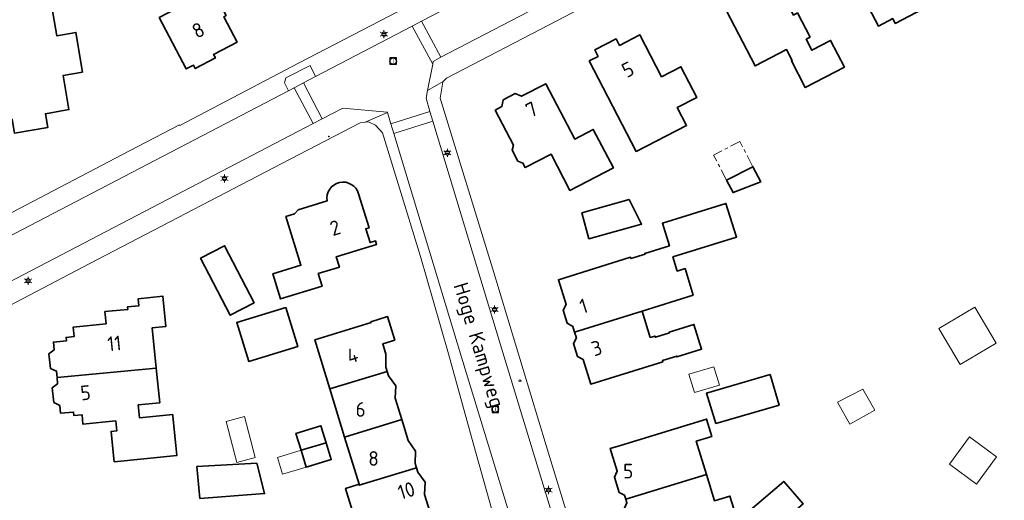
# Model space of a CAD drawing. Header units: metres. Extents: x 140853 to 145288, y 474558 to 480269.
# Tile 329 of 428: x 144700 to 144821, y 478243 to 478302. Entities that reach past the tile are written whole.
import ezdxf
from ezdxf.enums import TextEntityAlignment as Align

# ---------------------------------------------------------------- set-up
doc = ezdxf.new("R2010")
doc.units = ezdxf.units.M
doc.header["$MEASUREMENT"] = 0
doc.linetypes.add('AM-AS', pattern=[16, 10, -2, 2, -2])
for name, color, linetype, lineweight in [('B-WE-AM-AS_SPOOR_RAIL-G', 10, 'AM-AS', 18), ('B-WE-GR-GROENVOORZIENING-G', 80, 'Continuous', 18), ('B-WE-KL-ET_LS_OV_LICHTMAST-S', 190, 'Continuous', 18), ('B-WE-KL-WATER_BRANDLEIDING_PUT-S', 150, 'Continuous', 18), ('B-WE-OG-BEBOUWING-G', 7, 'Continuous', 35), ('B-WE-OG-BEBOUWING_BIJGEBOUW-G', 7, 'Continuous', 18), ('B-WE-OG-BEBOUWING_HUISNUMMER-T18', 10, 'Continuous', 18), ('B-WE-OG-BEBOUWING_STRAATNAAM-T18', 10, 'Continuous', 18), ('B-WE-OG-TERREIN_ERF-G', 7, 'Continuous', 18), ('B-WE-RI-GWA_RIOOLPUT-S', 30, 'Continuous', 18), ('B-WE-VH-VERHARDING_BETONSTRAATSTEEN-G', 252, 'Continuous', 18), ('X-XX-XX-ALGEMEEN-S', 7, 'Continuous', 18)]:
    doc.layers.add(name, color=color, linetype=linetype, lineweight=lineweight)
doc.styles.add('NLCS-ISO', font='txt')

# ---------------------------------------------------------------- blocks, each defined once
blk = doc.blocks.new('SIE-WEG_AFVALBAK_TYPE_01')
for radius in [0.25, 0.156]:
    blk.add_circle((0, 0), radius)
blk = doc.blocks.new('B-SIE-WEG_LICHTMAST-SO')
at = {"ltscale": 0.1}
for p, q in [((-1.1, 0.63), (-2.19, 1.27)), ((0, 1.27), (0, 2.53)), ((1.1, 0.63), (2.19, 1.27)), ((-1.1, -0.63), (-2.19, -1.27)), ((0, -1.27), (0, -2.53)), ((1.1, -0.63), (2.19, -1.27))]:
    blk.add_line(p, q, dxfattribs=at)
at = {"flags": 128}
for points in [[(-1.16, 0.5), (1.16, 0.5)], [(-1.16, -0.5), (1.16, -0.5)]]:
    blk.add_lwpolyline(points, dxfattribs=at)
at = {"ltscale": 0.1}
blk.add_circle((0, 0), 1.27, dxfattribs=at)
at = {"style": 'NLCS-ISO'}
blk.add_attdef('TYPE', text='', height=1.8, dxfattribs=at).set_placement((0, 2.53), align=Align.BOTTOM_CENTER)
blk = doc.blocks.new('SRI-PUT_INSPECTIE-SO')
at = {"lineweight": -3, "flags": 128}
blk.add_lwpolyline([(-2, -2), (2, -2), (2, 2), (-2, 2)], close=True, dxfattribs=at)
at = {"lineweight": -3, "ltscale": 1.5}
blk.add_circle((0, 0), 2, dxfattribs=at)
at = {"ltscale": 0.1, "style": 'NLCS-ISO'}
blk.add_text('I', height=2.5, dxfattribs=at).set_placement((0, -0.01), align=Align.MIDDLE_CENTER)
blk = doc.blocks.new('SIE-WEG_STRAATPOT_BRANDKRAAN-SO')
blk.add_ellipse((0, 0), major_axis=(-0.729, 0), ratio=0.685994)
at = {"style": 'NLCS-ISO'}
blk.add_text('BR', height=0.4, dxfattribs=at).set_placement((-0.3, -0.15))

msp = doc.modelspace()

# ---------------------------------------------------------------- linework, layer by layer
at = {"layer": 'B-WE-AM-AS_SPOOR_RAIL-G', "ltscale": 0.2, "flags": 128}
msp.add_lwpolyline([(144787.293, 478282.573), (144790.52, 478284.235), (144788.922, 478287.338), (144785.695, 478285.676), (144787.293, 478282.573)], close=True, dxfattribs=at)
at = {"layer": 'B-WE-GR-GROENVOORZIENING-G', "ltscale": 0.2, "flags": 128}
msp.add_lwpolyline([(144736.804, 478295.336), (144736.129, 478296.664), (144733.158, 478295.16), (144732.974, 478294.544), (144733.485, 478293.57), (144734.186, 478293.927), (144735.329, 478294.537), (144736.804, 478295.336)], close=True, dxfattribs=at)
at = {"layer": 'B-WE-OG-BEBOUWING-G', "ltscale": 0.2, "flags": 128}
for points in [[(144807.579, 478315.161), (144806.152, 478314.416), (144805.311, 478314.665), (144803.937, 478313.947), (144803.679, 478313.124), (144802.456, 478312.486), (144805.284, 478307.07), (144803.52, 478306.148), (144805.937, 478301.521), (144807.7, 478302.442), (144808.01, 478301.849), (144813.134, 478304.524), (144807.579, 478315.161)], [(144727.153, 478299.545), (144725.517, 478302.65), (144725.809, 478302.804), (144724.214, 478305.829), (144728.053, 478307.853), (144726.016, 478311.651), (144721.511, 478309.412), (144722.309, 478307.899), (144719.743, 478306.547), (144720.923, 478304.309), (144717.588, 478302.551), (144720.908, 478296.253), (144721.801, 478296.724), (144722.025, 478296.299), (144724.502, 478297.605), (144724.278, 478298.029), (144727.153, 478299.545)], [(144695.199, 478298.605), (144695.859, 478294.578), (144696.683, 478289.545), (144699.54, 478290.042), (144699.833, 478288.357), (144703.912, 478289.067), (144703.619, 478290.751), (144706.496, 478291.252), (144705.803, 478295.446), (144708.168, 478295.858), (144707.363, 478300.732), (144704.999, 478300.32), (144704.176, 478305.303), (144702.57, 478305.024), (144702.313, 478306.502), (144706.41, 478307.224), (144705.817, 478310.633), (144696.635, 478309.036), (144697.228, 478305.627), (144697.857, 478305.736), (144698.105, 478304.311), (144694.371, 478303.661), (144695.199, 478298.605)], [(144801.775, 478296.464), (144800.067, 478299.747), (144797.761, 478298.547), (144797.055, 478299.904), (144797.543, 478300.158), (144795.997, 478303.13), (144795.509, 478302.876), (144793.053, 478307.598), (144790.028, 478306.024), (144789.182, 478306.576), (144787.665, 478305.787), (144787.614, 478304.769), (144786.779, 478304.334), (144790.789, 478296.625), (144794.65, 478298.633), (144795.348, 478297.292), (144795.241, 478297.236), (144796.949, 478293.954), (144801.775, 478296.464)], [(144774.119, 478299.135), (144773.708, 478299.935), (144771.084, 478298.587), (144771.495, 478297.787), (144770.419, 478297.234), (144776.162, 478286.114), (144782.375, 478289.306), (144781.235, 478291.519), (144783.635, 478292.756), (144781.683, 478296.519), (144779.296, 478295.283), (144776.644, 478300.432), (144774.119, 478299.135)], [(144773.377, 478284.102), (144770.909, 478288.816), (144768.63, 478287.628), (144765.08, 478294.438), (144762.1, 478292.886), (144761.329, 478293.217), (144759.839, 478292.441), (144759.678, 478291.625), (144758.871, 478291.204), (144761.118, 478286.895), (144760.968, 478286.253), (144761.657, 478284.932), (144762.269, 478284.687), (144762.56, 478284.128), (144765.732, 478285.782), (144768.052, 478281.329), (144773.377, 478284.102)], [(144787.293, 478282.573), (144788.076, 478281.053), (144791.485, 478282.361), (144790.52, 478284.235), (144787.293, 478282.573)], [(144783.202, 478268.439), (144782.185, 478271.715), (144781.226, 478271.417), (144780.689, 478273.148), (144788.503, 478275.572), (144787.214, 478279.726), (144779.4, 478277.302), (144780.263, 478274.521), (144777.245, 478273.585), (144777.275, 478273.489), (144775.536, 478272.95), (144775.488, 478273.105), (144766.625, 478270.355), (144767.57, 478267.309), (144767.214, 478266.601), (144767.703, 478265.025), (144768.403, 478264.625), (144768.622, 478263.918), (144776.904, 478266.485), (144783.202, 478268.439)], [(144769.488, 478278.572), (144770.374, 478275.393), (144776.852, 478277.198), (144775.313, 478280.195), (144769.488, 478278.572)], [(144729.273, 478267.519), (144725.621, 478274.532), (144722.669, 478272.994), (144726.32, 478265.982), (144729.273, 478267.519)], [(144717.239, 478259.5), (144716.745, 478264.453), (144718.422, 478264.62), (144718.053, 478268.322), (144715.018, 478268.019), (144715.103, 478267.163), (144713.71, 478267.024), (144713.741, 478266.716), (144710.925, 478266.435), (144711.074, 478264.942), (144707.024, 478264.538), (144707.14, 478263.374), (144706.145, 478263.275), (144706.188, 478262.847), (144704.606, 478262.689), (144704.7, 478261.744), (144704.045, 478261.256), (144704.224, 478259.465), (144704.961, 478259.127), (144705.039, 478258.349), (144717.239, 478259.5)], [(144733.146, 478266.941), (144727.127, 478265.113), (144728.583, 478260.32), (144734.602, 478262.147), (144733.146, 478266.941)], [(144776.904, 478266.485), (144768.622, 478263.918), (144768.841, 478263.211), (144768.479, 478262.523), (144768.974, 478260.928), (144769.671, 478260.537), (144770.603, 478257.536), (144779.466, 478260.286), (144779.418, 478260.438), (144781.157, 478260.978), (144781.189, 478260.873), (144784.226, 478261.815), (144783.278, 478264.871), (144780.241, 478263.929), (144780.273, 478263.824), (144778.535, 478263.284), (144778.488, 478263.437), (144777.905, 478263.257), (144776.904, 478266.485)], [(144738.557, 478256.947), (144745.578, 478259.089), (144745.416, 478259.62), (144745.45, 478261.219), (144745.065, 478262.482), (144746.528, 478262.929), (144745.644, 478265.827), (144743.588, 478265.199), (144743.62, 478265.094), (144736.714, 478262.987), (144738.557, 478256.947)], [(144705.039, 478258.349), (144705.116, 478257.575), (144704.464, 478257.057), (144704.642, 478255.276), (144705.383, 478254.898), (144705.478, 478253.943), (144707.07, 478254.101), (144707.114, 478253.664), (144708.109, 478253.763), (144708.225, 478252.599), (144712.255, 478253.001), (144712.377, 478251.777), (144711.691, 478251.708), (144711.861, 478250), (144712.061, 478247.997), (144719.763, 478248.765), (144719.64, 478250), (144719.282, 478253.582), (144719.262, 478253.78), (144715.183, 478253.373), (144715.022, 478254.983), (144717.664, 478255.247), (144717.239, 478259.5), (144705.039, 478258.349)], [(144745.578, 478259.089), (144738.557, 478256.947), (144740.364, 478251.026), (144747.384, 478253.168), (144746.586, 478255.784), (144746.644, 478257.308), (144745.74, 478258.558), (144745.578, 478259.089)], [(144792.639, 478258.71), (144784.832, 478256.436), (144785.968, 478252.697), (144793.732, 478254.959), (144792.639, 478258.71)], [(144749.191, 478247.248), (144749.026, 478247.788), (144749.084, 478249.311), (144748.171, 478250.591), (144747.384, 478253.168), (144740.364, 478251.026), (144742.137, 478245.216), (144742.17, 478245.106), (144749.191, 478247.248)], [(144774.246, 478250), (144773.003, 478249.621), (144773.856, 478246.826), (144773.499, 478246.111), (144774.077, 478244.217), (144774.755, 478243.88), (144774.901, 478243.402), (144784.807, 478246.411), (144783.712, 478250), (144783.553, 478250.519), (144785.468, 478251.103), (144784.82, 478253.226), (144774.246, 478250)], [(144735.014, 478249.394), (144738.094, 478250.334), (144737.465, 478252.405), (144734.384, 478251.47), (144735.014, 478249.394)], [(144735.014, 478249.394), (144735.642, 478247.327), (144738.723, 478248.262), (144738.094, 478250.334), (144735.014, 478249.394)], [(144729.579, 478247.805), (144722.224, 478247.39), (144722.585, 478243.485), (144730.527, 478244.072), (144729.579, 478247.805)], [(144749.191, 478247.248), (144742.17, 478245.106), (144742.137, 478245.216), (144740.482, 478244.711), (144742.507, 478238.073), (144739.255, 478237.081), (144740.315, 478233.609), (144745.413, 478235.164), (144744.94, 478236.714), (144748.842, 478237.904), (144748.107, 478240.315), (144751.034, 478241.208), (144750.19, 478243.972), (144750.254, 478245.476), (144749.356, 478246.707), (144749.191, 478247.248)], [(144788.615, 478240.791), (144787.704, 478243.775), (144785.789, 478243.191), (144784.807, 478246.411), (144774.901, 478243.402), (144775.047, 478242.924), (144774.687, 478242.218), (144775.265, 478240.325), (144775.951, 478239.959), (144776.798, 478237.185), (144788.615, 478240.791)], [(144783.906, 478238.396), (144784.828, 478235.457), (144789.923, 478237.056), (144796.679, 478242.834), (144794.307, 478245.582), (144789.901, 478241.779), (144790.431, 478241.166), (144789.035, 478239.962), (144783.906, 478238.396)]]:
    msp.add_lwpolyline(points, close=True, dxfattribs=at)
msp.add_lwpolyline([(144743.388, 478276.739), (144742.09, 478280.921), (144742.09, 478280.921, 0.9362613), (144738.218, 478280.044), (144738.218, 478280.044), (144734.663, 478278.956), (144734.208, 478278.458), (144733.166, 478278.14), (144735.003, 478272.134), (144731.551, 478271.078), (144732.493, 478267.999), (144737.609, 478269.564), (144737.135, 478271.113), (144739.731, 478271.907), (144739.344, 478273.178), (144744.297, 478274.696), (144744.168, 478275.116), (144743.489, 478274.908), (144742.967, 478276.61), (144743.388, 478276.739)], format="xyb", close=True, dxfattribs=at)
at = {"layer": 'B-WE-OG-BEBOUWING_BIJGEBOUW-G', "ltscale": 0.2, "flags": 128}
for points in [[(144813.343, 478264.371), (144815.96, 478259.924), (144820.407, 478262.541), (144817.79, 478266.988), (144813.343, 478264.371)], [(144785.731, 478259.669), (144782.654, 478258.771), (144783.345, 478256.488), (144786.399, 478257.379), (144785.731, 478259.669)], [(144802.437, 478252.597), (144805.493, 478254.311), (144804.032, 478256.917), (144800.914, 478255.311), (144802.437, 478252.597)], [(144725.81, 478252.94), (144727.108, 478247.911), (144729.398, 478248.502), (144728.088, 478253.533), (144725.81, 478252.94)], [(144820.444, 478248.575), (144817.114, 478251.039), (144814.65, 478247.709), (144817.98, 478245.245), (144820.444, 478248.575)], [(144735.642, 478247.327), (144735.014, 478249.394), (144732.115, 478248.514), (144732.743, 478246.446), (144735.642, 478247.327)]]:
    msp.add_lwpolyline(points, close=True, dxfattribs=at)
at = {"layer": 'B-WE-OG-TERREIN_ERF-G', "ltscale": 0.2, "flags": 128}
for points in [[(144821.977, 478331.105), (144806.817, 478323.261), (144765.412, 478301.633), (144752.877, 478295.13), (144752.486, 478294.688), (144752.424, 478294.618), (144752.124, 478292.663), (144758.525, 478271.783), (144765.111, 478250), (144771.261, 478229.881), (144771.261, 478229.881, 0.0541034), (144774.183, 478223.552), (144774.183, 478223.552), (144774.806, 478222.69), (144774.806, 478222.69, 0.1576517), (144782.142, 478217.722), (144782.142, 478217.722), (144796.397, 478213.073), (144809.285, 478209.087), (144824.208, 478204.128)], [(144738.218, 478280.044, -0.9362613), (144742.09, 478280.921)]]:
    msp.add_lwpolyline(points, format="xyb", dxfattribs=at)
for points in [[(144807.579, 478315.161), (144813.134, 478304.524), (144808.01, 478301.849), (144807.7, 478302.442), (144805.937, 478301.521), (144803.52, 478306.148), (144805.284, 478307.07), (144802.456, 478312.486), (144803.679, 478313.124), (144803.937, 478313.947), (144805.311, 478314.665), (144806.152, 478314.416), (144807.579, 478315.161)], [(144727.153, 478299.545), (144724.278, 478298.029), (144724.502, 478297.605), (144722.025, 478296.299), (144721.801, 478296.724), (144720.908, 478296.253), (144717.588, 478302.551), (144720.923, 478304.309), (144719.743, 478306.547), (144722.309, 478307.899), (144721.511, 478309.412), (144726.016, 478311.651), (144728.053, 478307.853), (144724.214, 478305.829), (144725.809, 478302.804), (144725.517, 478302.65), (144727.153, 478299.545)], [(144695.859, 478294.578), (144695.199, 478298.605), (144694.371, 478303.661), (144698.105, 478304.311), (144697.857, 478305.736), (144697.228, 478305.627), (144696.635, 478309.036), (144705.817, 478310.633), (144706.41, 478307.224), (144702.313, 478306.502), (144702.57, 478305.024), (144704.176, 478305.303), (144704.999, 478300.32), (144707.363, 478300.732), (144708.168, 478295.858), (144705.803, 478295.446), (144706.496, 478291.252), (144703.619, 478290.751), (144703.912, 478289.067), (144699.833, 478288.357), (144699.54, 478290.042), (144696.683, 478289.545), (144695.859, 478294.578)], [(144801.775, 478296.464), (144796.949, 478293.954), (144795.241, 478297.236), (144795.348, 478297.292), (144794.65, 478298.633), (144790.789, 478296.625), (144786.779, 478304.334), (144787.614, 478304.769), (144787.665, 478305.787), (144789.182, 478306.576), (144790.028, 478306.024), (144793.053, 478307.598), (144795.509, 478302.876), (144795.997, 478303.13), (144797.543, 478300.158), (144797.055, 478299.904), (144797.761, 478298.547), (144800.067, 478299.747), (144801.775, 478296.464)], [(144771.495, 478297.787), (144771.084, 478298.587), (144773.708, 478299.935), (144774.119, 478299.135), (144776.644, 478300.432), (144779.296, 478295.283), (144781.683, 478296.519), (144783.635, 478292.756), (144781.235, 478291.519), (144782.375, 478289.306), (144776.162, 478286.114), (144770.419, 478297.234), (144771.495, 478297.787)], [(144768.63, 478287.628), (144770.909, 478288.816), (144773.377, 478284.102), (144768.052, 478281.329), (144765.732, 478285.782), (144762.56, 478284.128), (144762.269, 478284.687), (144761.657, 478284.932), (144760.968, 478286.253), (144761.118, 478286.895), (144758.871, 478291.204), (144759.678, 478291.625), (144759.839, 478292.441), (144761.329, 478293.217), (144762.1, 478292.886), (144765.08, 478294.438), (144768.63, 478287.628)], [(144790.52, 478284.235), (144791.485, 478282.361), (144788.076, 478281.053), (144787.293, 478282.573), (144790.52, 478284.235)], [(144782.185, 478271.715), (144783.202, 478268.439), (144776.904, 478266.485), (144777.905, 478263.257), (144778.488, 478263.437), (144778.535, 478263.284), (144780.273, 478263.824), (144780.241, 478263.929), (144783.278, 478264.871), (144784.226, 478261.815), (144781.189, 478260.873), (144781.157, 478260.978), (144779.418, 478260.438), (144779.466, 478260.286), (144770.603, 478257.536), (144769.671, 478260.537), (144768.974, 478260.928), (144768.479, 478262.523), (144768.841, 478263.211), (144768.622, 478263.918), (144768.403, 478264.625), (144767.703, 478265.025), (144767.214, 478266.601), (144767.57, 478267.309), (144766.625, 478270.355), (144775.488, 478273.105), (144775.536, 478272.95), (144777.275, 478273.489), (144777.245, 478273.585), (144780.263, 478274.521), (144779.4, 478277.302), (144787.214, 478279.726), (144788.503, 478275.572), (144780.689, 478273.148), (144781.226, 478271.417), (144782.185, 478271.715)], [(144769.488, 478278.572), (144775.313, 478280.195), (144776.852, 478277.198), (144770.374, 478275.393), (144769.488, 478278.572)], [(144729.273, 478267.519), (144726.32, 478265.982), (144722.669, 478272.994), (144725.621, 478274.532), (144729.273, 478267.519)], [(144716.745, 478264.453), (144717.239, 478259.5), (144717.664, 478255.247), (144715.022, 478254.983), (144715.183, 478253.373), (144719.262, 478253.78), (144719.282, 478253.582), (144719.64, 478250), (144719.763, 478248.765), (144712.061, 478247.997), (144711.861, 478250), (144711.691, 478251.708), (144712.377, 478251.777), (144712.255, 478253.001), (144708.225, 478252.599), (144708.109, 478253.763), (144707.114, 478253.664), (144707.07, 478254.101), (144705.478, 478253.943), (144705.383, 478254.898), (144704.642, 478255.276), (144704.464, 478257.057), (144705.116, 478257.575), (144705.039, 478258.349), (144704.961, 478259.127), (144704.224, 478259.465), (144704.045, 478261.256), (144704.7, 478261.744), (144704.606, 478262.689), (144706.188, 478262.847), (144706.145, 478263.275), (144707.14, 478263.374), (144707.024, 478264.538), (144711.074, 478264.942), (144710.925, 478266.435), (144713.741, 478266.716), (144713.71, 478267.024), (144715.103, 478267.163), (144715.018, 478268.019), (144718.053, 478268.322), (144718.422, 478264.62), (144716.745, 478264.453)], [(144733.146, 478266.941), (144734.602, 478262.147), (144728.583, 478260.32), (144727.127, 478265.113), (144733.146, 478266.941)], [(144792.639, 478258.71), (144793.732, 478254.959), (144785.968, 478252.697), (144784.832, 478256.436), (144792.639, 478258.71)], [(144787.704, 478243.775), (144788.615, 478240.791), (144776.798, 478237.185), (144775.951, 478239.959), (144775.265, 478240.325), (144774.687, 478242.218), (144775.047, 478242.924), (144774.901, 478243.402), (144774.755, 478243.88), (144774.077, 478244.217), (144773.499, 478246.111), (144773.856, 478246.826), (144773.003, 478249.621), (144774.246, 478250), (144784.82, 478253.226), (144785.468, 478251.103), (144783.553, 478250.519), (144783.712, 478250), (144784.807, 478246.411), (144785.789, 478243.191), (144787.704, 478243.775)], [(144735.642, 478247.327), (144735.014, 478249.394), (144734.384, 478251.47), (144737.465, 478252.405), (144738.094, 478250.334), (144738.723, 478248.262), (144735.642, 478247.327)], [(144729.579, 478247.805), (144730.527, 478244.072), (144722.585, 478243.485), (144722.224, 478247.39), (144729.579, 478247.805)], [(144783.906, 478238.396), (144789.035, 478239.962), (144790.431, 478241.166), (144789.901, 478241.779), (144794.307, 478245.582), (144796.679, 478242.834), (144789.923, 478237.056), (144784.828, 478235.457), (144783.906, 478238.396)]]:
    msp.add_lwpolyline(points, close=True, dxfattribs=at)
for points in [[(144685.077, 478309.903), (144687.139, 478297.885), (144690.671, 478277.042), (144693.525, 478275.483), (144713.963, 478286.2), (144720.089, 478289.386), (144720.133, 478289.305), (144734.695, 478296.964), (144751.37, 478305.643)], [(144759.367, 478238.9), (144756.258, 478250), (144753.111, 478261.229), (144751.226, 478267.783), (144749.682, 478273.227), (144745.021, 478288.38), (144744.178, 478289.342), (144743.286, 478289.754), (144742.908, 478289.703), (144742.908, 478289.703), (144742.282, 478289.62), (144732.663, 478284.638), (144709.071, 478272.364), (144696.603, 478265.851)], [(144742.09, 478280.921), (144743.388, 478276.739), (144742.967, 478276.61), (144743.489, 478274.908), (144744.168, 478275.116), (144744.297, 478274.696), (144739.344, 478273.178), (144739.731, 478271.907), (144737.135, 478271.113), (144737.609, 478269.564), (144732.493, 478267.999), (144731.551, 478271.078), (144735.003, 478272.134), (144733.166, 478278.14), (144734.208, 478278.458), (144734.663, 478278.956), (144738.218, 478280.044)], [(144742.507, 478238.073), (144740.482, 478244.711), (144742.137, 478245.216), (144740.364, 478251.026), (144738.557, 478256.947), (144736.714, 478262.987), (144743.62, 478265.094), (144743.588, 478265.199), (144745.644, 478265.827), (144746.528, 478262.929), (144745.065, 478262.482), (144745.45, 478261.219), (144745.416, 478259.62), (144745.578, 478259.089), (144745.74, 478258.558), (144746.644, 478257.308), (144746.586, 478255.784), (144747.384, 478253.168), (144747.384, 478253.168), (144748.171, 478250.591), (144749.084, 478249.311), (144749.026, 478247.788), (144749.191, 478247.248), (144749.356, 478246.707), (144750.254, 478245.476), (144750.19, 478243.972), (144751.034, 478241.208)]]:
    msp.add_lwpolyline(points, dxfattribs=at)
at = {"layer": 'B-WE-VH-VERHARDING_BETONSTRAATSTEEN-G', "ltscale": 0.2, "flags": 128}
for points in [[(144819.923, 478332.882), (144817.411, 478337.275), (144792.055, 478324.057), (144749.796, 478302.112), (144752.172, 478297.688), (144794.314, 478319.614), (144819.923, 478332.882)], [(144820.839, 478333.34), (144820.459, 478333.141), (144819.923, 478332.882), (144794.314, 478319.614), (144752.172, 478297.688), (144751.259, 478297.184), (144751.207, 478296.845), (144750.566, 478293.615), (144752.486, 478294.688), (144752.877, 478295.13), (144765.412, 478301.633), (144806.817, 478323.261), (144821.977, 478331.105), (144820.839, 478333.34)], [(144735.329, 478294.537), (144737.627, 478290.11), (144740.148, 478291.437), (144745.606, 478290.953), (144745.624, 478290.891), (144746.033, 478289.517), (144750.822, 478291.032), (144750.373, 478292.642), (144750.566, 478293.615), (144751.207, 478296.845), (144748.685, 478301.525), (144736.804, 478295.336), (144735.329, 478294.537)], [(144752.172, 478297.688), (144749.796, 478302.112), (144748.685, 478301.525), (144751.207, 478296.845), (144751.259, 478297.184), (144752.172, 478297.688)], [(144734.186, 478293.927), (144736.497, 478289.533), (144737.627, 478290.11), (144735.329, 478294.537), (144734.186, 478293.927)], [(144736.497, 478289.533), (144734.186, 478293.927), (144733.485, 478293.57), (144695.891, 478273.996), (144698.2, 478269.569), (144709.275, 478275.355), (144736.497, 478289.533)], [(144745.624, 478290.891), (144745.606, 478290.953), (144740.148, 478291.437), (144737.627, 478290.11), (144736.497, 478289.533), (144709.275, 478275.355), (144698.2, 478269.569), (144697.058, 478268.952), (144695.952, 478268.371), (144696.603, 478265.851), (144709.071, 478272.364), (144732.663, 478284.638), (144742.282, 478289.62), (144742.908, 478289.703), (144745.624, 478290.891)], [(144751.195, 478289.839), (144750.822, 478291.032), (144746.033, 478289.517), (144746.407, 478288.302), (144751.195, 478289.839)], [(144759.524, 478262.342), (144751.195, 478289.839), (144746.407, 478288.302), (144754.743, 478260.834), (144758.047, 478250), (144767.057, 478220.469), (144771.791, 478222.042), (144770.298, 478227.001), (144763.275, 478250), (144759.524, 478262.342)]]:
    msp.add_lwpolyline(points, close=True, dxfattribs=at)
msp.add_lwpolyline([(144751.37, 478305.643), (144734.695, 478296.964), (144720.133, 478289.305), (144720.089, 478289.386), (144713.963, 478286.2), (144693.525, 478275.483), (144694.767, 478273.415), (144694.767, 478273.415), (144695.891, 478273.996), (144733.485, 478293.57), (144732.974, 478294.544), (144733.158, 478295.16), (144736.129, 478296.664), (144736.804, 478295.336), (144748.685, 478301.525), (144749.796, 478302.112), (144792.055, 478324.057)], dxfattribs=at)
for points in [[(144750.566, 478293.615), (144750.373, 478292.642), (144750.822, 478291.032), (144751.195, 478289.839), (144759.524, 478262.342), (144763.275, 478250), (144770.298, 478227.001), (144771.791, 478222.042), (144771.835, 478221.892), (144772.714, 478222.103), (144774.806, 478222.69), (144774.183, 478223.552), (144774.183, 478223.552, -0.0541034), (144771.261, 478229.881), (144771.261, 478229.881), (144765.111, 478250), (144758.525, 478271.783), (144752.124, 478292.663), (144752.424, 478294.618), (144752.486, 478294.688), (144750.566, 478293.615)], [(144762.768, 478219.327), (144765.266, 478219.939), (144767.057, 478220.469), (144758.047, 478250), (144754.743, 478260.834), (144746.407, 478288.302), (144746.033, 478289.517), (144745.624, 478290.891), (144742.908, 478289.703), (144743.286, 478289.754), (144744.178, 478289.342), (144745.021, 478288.38), (144749.682, 478273.227), (144751.226, 478267.783), (144753.111, 478261.229), (144756.258, 478250), (144759.367, 478238.9), (144759.624, 478237.985), (144763.391, 478224.536), (144763.391, 478224.536, -0.1572063), (144762.768, 478219.327)]]:
    msp.add_lwpolyline(points, format="xyb", close=True, dxfattribs=at)

# ---------------------------------------------------------------- block references
at = {"layer": 'B-WE-KL-ET_LS_OV_LICHTMAST-S', "xscale": 0.2, "yscale": 0.2, "zscale": 0.2}
for p in [(144745.192, 478300.518), (144752.989, 478285.947), (144725.612, 478282.795), (144701.489, 478270.212), (144758.785, 478266.7), (144765.414, 478244.509)]:
    msp.add_blockref('B-SIE-WEG_LICHTMAST-SO', p, dxfattribs=at)
at = {"layer": 'B-WE-KL-WATER_BRANDLEIDING_PUT-S', "xscale": 0.2, "yscale": 0.2, "zscale": 0.2}
msp.add_blockref('SIE-WEG_STRAATPOT_BRANDKRAAN-SO', (144761.9, 478257.944), dxfattribs=at)
at = {"layer": 'B-WE-RI-GWA_RIOOLPUT-S', "xscale": 0.2, "yscale": 0.2, "zscale": 0.2}
for p in [(144746.321, 478297.219), (144758.88, 478254.433)]:
    msp.add_blockref('SRI-PUT_INSPECTIE-SO', p, dxfattribs=at)
at = {"layer": 'X-XX-XX-ALGEMEEN-S', "xscale": 0.2, "yscale": 0.2, "zscale": 0.2}
msp.add_blockref('SIE-WEG_AFVALBAK_TYPE_01', (144738.424, 478287.961), dxfattribs=at)

# ---------------------------------------------------------------- texts
at = {"layer": 'B-WE-OG-BEBOUWING_HUISNUMMER-T18', "style": 'NLCS-ISO'}
for s, rotation, p in [('8', 27.8, (144722.389, 478301.013)), ('5', 27.2, (144775.16, 478296.184)), ('7', 27.5, (144763.343, 478291.279)), ('2', 17.2, (144739.201, 478276.734)), ('1', 17.2, (144769.721, 478267.127)), ('11', 5.7, (144712.081, 478262.53)), ('3', 17.2, (144771.328, 478261.949)), ('4', 17, (144741.319, 478261.051)), ('5', 5.7, (144708.542, 478256.473)), ('10', 17, (144747.953, 478244.45))]:
    msp.add_text(s, height=1.8, rotation=rotation, dxfattribs=at).set_placement(p, align=Align.MIDDLE_CENTER)
for s, p in [('6', (144742.334, 478254.419)), ('8', (144743.92, 478248.391)), ('5', (144775.202, 478246.841))]:
    msp.add_text(s, height=1.8, dxfattribs=at).set_placement(p, align=Align.MIDDLE_CENTER)
at = {"layer": 'B-WE-OG-BEBOUWING_STRAATNAAM-T18', "style": 'NLCS-ISO'}
msp.add_text('Hoge Kampweg', height=1.8, rotation=286.9, dxfattribs=at).set_placement((144756.902, 478262.334), align=Align.MIDDLE_CENTER)

doc.saveas('drawing.dxf')
